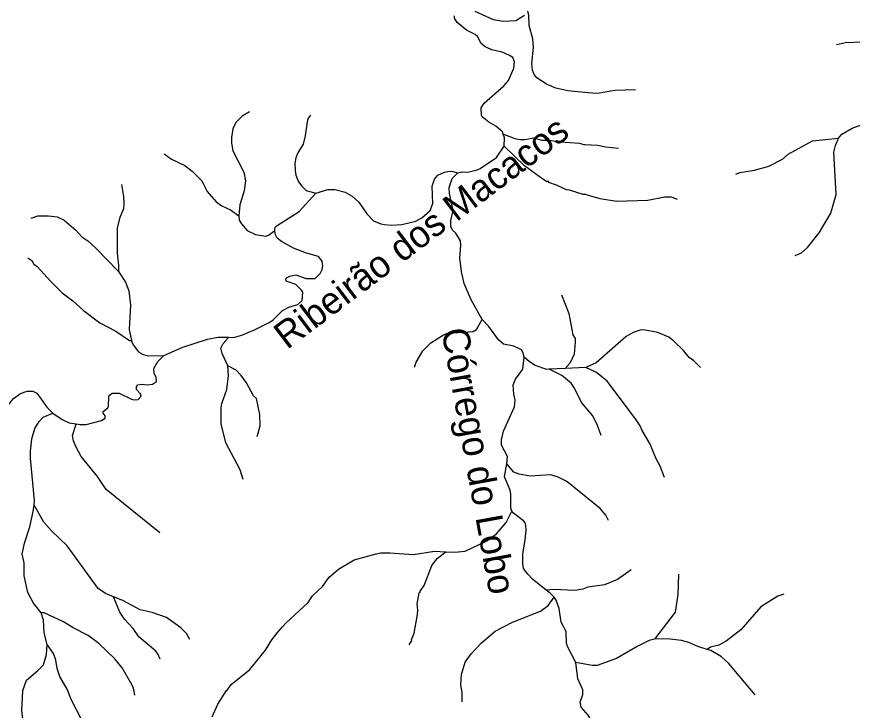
# Model space of a CAD drawing. Extents: x 393 to 446.6, y 8175.5 to 8231.
# Drawn here: x 399.71 to 405.92, y 8200.67 to 8205.82 of the extents above; entities that cross this region are included whole.
import ezdxf
from ezdxf.enums import TextEntityAlignment as Align

# ---------------------------------------------------------------- set-up
doc = ezdxf.new("R2010")
doc.units = 0
doc.header["$LTSCALE"] = 0.064
doc.linetypes.add('LONG_DASHED', pattern=[7.5, 6, -1.5])
doc.layers.add('61', color=7, linetype='Continuous')
doc.layers.add('7', color=7, linetype='Continuous', lineweight=25)
doc.layers.add('9', color=7, linetype='LONG_DASHED', lineweight=25)

msp = doc.modelspace()

# ---------------------------------------------------------------- linework, layer by layer
at = {"layer": '7'}
for p, q in [((403.7871, 8203.2071), (403.6692, 8203.2016)), ((403.9399, 8203.2142), (403.7871, 8203.2071))]:
    msp.add_line(p, q, dxfattribs=at)
for points in [[(403.1163, 8205.8647), (403.2519, 8205.8033), (403.3262, 8205.7904), (403.4198, 8205.7952), (403.4844, 8205.8356)], [(404.3089, 8205.2797), (404.1562, 8205.2737), (404.027, 8205.2511), (403.9576, 8205.2577), (403.8074, 8205.272), (403.717, 8205.2914), (403.6491, 8205.3221), (403.577, 8205.3681), (403.556, 8205.3925), (403.5443, 8205.4263), (403.5397, 8205.4763), (403.5513, 8205.5938), (403.5474, 8205.658), (403.5199, 8205.7581), (403.5167, 8205.8356), (403.5088, 8205.8618), (403.5084, 8205.863)], [(403.3273, 8204.95), (403.3216, 8204.9684), (403.2713, 8205.0088), (403.2196, 8205.0379), (403.1711, 8205.0783), (403.1647, 8205.0879), (403.163, 8205.1445), (403.1841, 8205.18), (403.331, 8205.3092), (403.3649, 8205.348), (403.4053, 8205.4416), (403.4117, 8205.4868), (403.3972, 8205.5207), (403.373, 8205.5352), (403.3197, 8205.5595), (403.2422, 8205.5773), (403.1921, 8205.5999), (403.1615, 8205.6273), (403.1389, 8205.6742), (403.1195, 8205.6903), (403.0549, 8205.7242), (402.9838, 8205.7807), (402.966, 8205.813), (402.966, 8205.8291)], [(405.8031, 8205.6157), (405.8695, 8205.632), (405.9906, 8205.6354), (406.0229, 8205.6321), (406.1036, 8205.6095), (406.1973, 8205.5998), (406.2909, 8205.6063), (406.3717, 8205.6047), (406.4201, 8205.6111), (406.5622, 8205.658), (406.6301, 8205.6935), (406.6882, 8205.742), (406.7143, 8205.7833)], [(405.8178, 8204.9211), (405.8436, 8204.9507), (405.9195, 8204.9943), (406.0746, 8205.0524), (406.1424, 8205.0879), (406.3265, 8205.1655), (406.4621, 8205.1816), (406.7043, 8205.1751), (406.7625, 8205.1881), (406.7996, 8205.2091), (406.8287, 8205.2365), (406.8642, 8205.2931), (406.89, 8205.419), (406.8932, 8205.574), (406.9058, 8205.6294), (406.9062, 8205.631)], [(401.4412, 8205.1147), (401.3868, 8205.0847), (401.3416, 8205.0363), (401.319, 8204.9895), (401.3077, 8204.9249), (401.3077, 8204.8829), (401.319, 8204.8248), (401.3997, 8204.6665), (401.411, 8204.6019), (401.4029, 8204.5277), (401.3706, 8204.4243), (401.3623, 8204.3418)], [(401.8955, 8205.092), (401.8769, 8205.0688), (401.8696, 8205.0412), (401.8567, 8204.9378), (401.8405, 8204.8765), (401.8018, 8204.8119), (401.7872, 8204.7731), (401.7792, 8204.7343), (401.7808, 8204.6794), (401.7872, 8204.6439), (401.8066, 8204.5955), (401.8308, 8204.5632), (401.8631, 8204.5309), (401.9345, 8204.5101)], [(404.1835, 8204.8445), (404.0884, 8204.8538), (404.027, 8204.8667), (403.9333, 8204.87), (403.928, 8204.8715), (403.8946, 8204.8813), (403.7493, 8204.8909), (403.6685, 8204.9039), (403.6168, 8204.9039), (403.5555, 8204.92), (403.4877, 8204.9071), (403.4554, 8204.9071), (403.4231, 8204.9135), (403.331, 8204.9486), (403.3273, 8204.95)], [(403.3333, 8204.8613), (403.3356, 8204.923), (403.3273, 8204.95)], [(405.0545, 8204.6514), (405.0847, 8204.6642), (405.1929, 8204.681), (405.2995, 8204.7117), (405.4028, 8204.7634), (405.4448, 8204.8005), (405.6257, 8204.9006), (405.8178, 8204.9211)], [(405.4968, 8204.0484), (405.5433, 8204.0674), (405.5885, 8204.1078), (405.6741, 8204.216), (405.7613, 8204.3629), (405.8, 8204.5018), (405.7822, 8204.8151), (405.7952, 8204.8668), (405.8178, 8204.9211)], [(402.9885, 8204.6633), (403.0223, 8204.6703), (403.0646, 8204.6665), (403.1324, 8204.6843), (403.155, 8204.6956), (403.2777, 8204.7763), (403.3333, 8204.8613)], [(404.6222, 8204.4648), (404.576, 8204.4824), (404.5276, 8204.4824), (404.4016, 8204.4566), (404.1691, 8204.4501), (404.048, 8204.4695), (403.9521, 8204.4967), (403.9398, 8204.5002), (403.922, 8204.5002), (403.8203, 8204.5341), (403.7961, 8204.5357), (403.7234, 8204.5712), (403.6669, 8204.5906), (403.6637, 8204.597), (403.6475, 8204.597), (403.6201, 8204.6148), (403.486, 8204.7149), (403.3333, 8204.8613)], [(400.8087, 8204.8042), (400.8636, 8204.765), (400.9621, 8204.7165), (401.017, 8204.6746), (401.0881, 8204.6019), (401.1284, 8204.5244), (401.1947, 8204.4469), (401.2366, 8204.4162), (401.3012, 8204.3871), (401.3623, 8204.3418)], [(401.9345, 8204.5101), (402.0247, 8204.5389), (402.0763, 8204.5373), (402.1538, 8204.5196), (402.2055, 8204.4889), (402.2539, 8204.4453), (402.3137, 8204.3581), (402.3621, 8204.3064), (402.4187, 8204.2822), (402.4445, 8204.2773), (402.4962, 8204.2725), (402.5737, 8204.2789), (402.677, 8204.3032), (402.7223, 8204.329), (402.7852, 8204.3823), (402.803, 8204.434), (402.7997, 8204.5632), (402.8175, 8204.6149), (402.8417, 8204.6455), (402.8902, 8204.6681), (402.916, 8204.6729), (402.9419, 8204.6746), (402.9885, 8204.6633)], [(403.171, 8203.573), (403.0888, 8203.717), (403.0371, 8203.8398), (403.021, 8203.9076), (403.0204, 8203.9123), (403.0048, 8204.0271), (403.0129, 8204.124), (403.0096, 8204.1562), (402.9742, 8204.2144), (402.9499, 8204.2353), (402.9386, 8204.2628), (402.9386, 8204.308), (402.9547, 8204.3823), (402.9289, 8204.5083), (402.9257, 8204.5535), (402.9483, 8204.6197), (402.9885, 8204.6633)], [(400.491, 8204.5751), (400.5067, 8204.4857), (400.5083, 8204.434), (400.5051, 8204.3952), (400.4777, 8204.3307), (400.4583, 8204.2531), (400.4599, 8204.0658), (400.4696, 8203.9754), (400.4685, 8203.9287)], [(401.6309, 8204.232), (401.6293, 8204.2486), (401.634, 8204.2614), (401.6468, 8204.2707), (401.8115, 8204.3759), (401.9345, 8204.5101)], [(399.8188, 8204.3247), (399.8705, 8204.3419), (399.948, 8204.3435), (400.0126, 8204.3355), (400.0643, 8204.3096), (400.1515, 8204.237), (400.1951, 8204.1869), (400.2403, 8204.1562), (400.3, 8204.1013), (400.4685, 8203.9287)], [(401.3623, 8204.3418), (401.3658, 8204.3115), (401.3835, 8204.2822), (401.4255, 8204.2338), (401.4853, 8204.203), (401.5628, 8204.1917), (401.5822, 8204.1982), (401.6281, 8204.23), (401.6309, 8204.232)], [(401.2848, 8203.4398), (401.323, 8203.4392), (401.3852, 8203.4554), (401.4789, 8203.4941), (401.5919, 8203.5523), (401.6177, 8203.5701), (401.6872, 8203.6395), (401.734, 8203.6637), (401.8018, 8203.6831), (401.8341, 8203.7138), (401.8389, 8203.7751), (401.8276, 8203.7913), (401.7856, 8203.8317), (401.7146, 8203.8575), (401.713, 8203.8736), (401.7211, 8203.8849), (401.7405, 8203.8946), (401.7856, 8203.9043), (401.8632, 8203.8769), (401.931, 8203.8768), (401.9681, 8203.914), (401.981, 8203.9431), (401.9875, 8203.9722), (401.981, 8204.0045), (401.9536, 8204.0416), (401.8664, 8204.0642), (401.7695, 8204.1013), (401.6791, 8204.1514), (401.6468, 8204.1756), (401.6339, 8204.2015), (401.6309, 8204.232)], [(399.7944, 8204.0293), (399.8258, 8204.0095), (399.8409, 8203.9828), (399.864, 8203.9657), (399.9625, 8203.8559), (400.0498, 8203.7703), (400.1305, 8203.7105), (400.2096, 8203.6395), (400.3291, 8203.5474), (400.4486, 8203.4845), (400.5503, 8203.415), (400.5649, 8203.4152), (400.565, 8203.4152)], [(400.4685, 8203.9287), (400.5212, 8203.8494), (400.5455, 8203.7849), (400.5568, 8203.6783), (400.5471, 8203.4974), (400.565, 8203.4152)], [(403.7602, 8203.7555), (403.8154, 8203.6169), (403.8429, 8203.4587), (403.8606, 8203.4296), (403.8623, 8203.4038), (403.8542, 8203.3133), (403.8251, 8203.2487), (403.7871, 8203.2071)], [(402.6674, 8203.2164), (402.6791, 8203.2542), (402.7303, 8203.3392), (402.79, 8203.3973), (402.8837, 8203.4586), (402.916, 8203.4699), (403.1026, 8203.4831), (403.1294, 8203.4971), (403.171, 8203.573)], [(403.483, 8203.2912), (403.4761, 8203.3238), (403.4618, 8203.3472), (403.4053, 8203.3747), (403.3294, 8203.3876), (403.2922, 8203.4199), (403.2196, 8203.52), (403.171, 8203.573)], [(404.7916, 8203.2141), (404.7427, 8203.2642), (404.7078, 8203.2904), (404.6664, 8203.3408), (404.5954, 8203.4118), (404.5567, 8203.4409), (404.4743, 8203.4764), (404.3693, 8203.4942), (404.3435, 8203.4925), (404.2918, 8203.4764), (404.2402, 8203.4457), (404.0173, 8203.2503), (403.9399, 8203.2142)], [(400.565, 8203.4152), (400.5661, 8203.41), (400.5777, 8203.3833), (400.6181, 8203.3327), (400.6521, 8203.3117), (400.6908, 8203.302), (400.805, 8203.3036)], [(400.805, 8203.3036), (400.946, 8203.3666), (401.1301, 8203.4247), (401.2076, 8203.4409), (401.2848, 8203.4398)], [(401.2821, 8203.2278), (401.2378, 8203.3198), (401.2285, 8203.3585), (401.2463, 8203.3941), (401.2823, 8203.4368), (401.2848, 8203.4398)], [(400.1536, 8202.7962), (400.1835, 8202.7912), (400.229, 8202.7917), (400.342, 8202.8208), (400.3695, 8202.8386), (400.3708, 8202.8551), (400.3555, 8202.8749), (400.355, 8202.887), (400.3888, 8202.9161), (400.3938, 8202.9281), (400.3969, 8202.9968), (400.4001, 8203.0065), (400.4228, 8203.0243), (400.4728, 8203.0243), (400.5649, 8202.979), (400.5843, 8202.9742), (400.6149, 8202.9774), (400.6375, 8203.0032), (400.6311, 8203.0194), (400.6036, 8203.0517), (400.602, 8203.0711), (400.6117, 8203.0856), (400.6392, 8203.0921), (400.6844, 8203.0856), (400.7215, 8203.0904), (400.7506, 8203.1115), (400.7473, 8203.1438), (400.7344, 8203.1712), (400.7312, 8203.2068), (400.7619, 8203.26), (400.805, 8203.3036)], [(403.3528, 8202.4984), (403.3584, 8202.5527), (403.3132, 8202.6383), (403.3132, 8202.6771), (403.3278, 8202.7417), (403.4101, 8202.9226), (403.4166, 8202.9726), (403.4053, 8203.0178), (403.4004, 8203.0873), (403.4182, 8203.1292), (403.4731, 8203.2035), (403.483, 8203.2912)], [(403.6692, 8203.2016), (403.6512, 8203.2008), (403.5651, 8203.2309), (403.5216, 8203.2568), (403.483, 8203.2912)], [(401.3943, 8202.383), (401.3723, 8202.4543), (401.2657, 8202.6545), (401.2318, 8202.7966), (401.2318, 8202.9177), (401.2366, 8202.9468), (401.2737, 8203.0517), (401.2867, 8203.1551), (401.2821, 8203.2278)], [(401.4982, 8202.7018), (401.5208, 8202.7804), (401.5176, 8202.866), (401.495, 8202.9839), (401.4724, 8203.0049), (401.4191, 8203.1002), (401.3803, 8203.1551), (401.3432, 8203.1954), (401.2821, 8203.2278)], [(404.0551, 8202.7084), (404.027, 8202.7836), (403.9915, 8202.8547), (403.9091, 8202.9548), (403.8574, 8203.0614), (403.8316, 8203.0985), (403.7622, 8203.155), (403.6723, 8203.2001), (403.6692, 8203.2016)], [(404.5252, 8202.3965), (404.4937, 8202.4817), (404.463, 8202.5366), (404.4194, 8202.6448), (404.3564, 8202.7514), (404.3451, 8202.7804), (404.3096, 8202.8337), (404.0997, 8203.1147), (404.0205, 8203.1777), (403.9399, 8203.2142)], [(399.5837, 8202.7942), (399.6509, 8202.9387), (399.688, 8202.9855), (399.7413, 8203.021), (399.7898, 8203.0404), (399.8317, 8203.0404), (399.8608, 8203.0242), (399.8931, 8202.9791), (399.9351, 8202.9193), (399.9806, 8202.8768)], [(399.8412, 8202.1937), (399.8454, 8202.2274), (399.814, 8202.5415), (399.814, 8202.5931), (399.8253, 8202.6836), (399.8479, 8202.7611), (399.8802, 8202.8127), (399.9093, 8202.8466), (399.9806, 8202.8768)], [(399.9806, 8202.8768), (400.0514, 8202.8289), (400.1031, 8202.8046), (400.1536, 8202.7962)], [(400.7768, 8201.9859), (400.3776, 8202.3073), (400.313, 8202.4058), (400.1902, 8202.5544), (400.1498, 8202.6319), (400.1337, 8202.6706), (400.1272, 8202.7094), (400.1532, 8202.7947), (400.1536, 8202.7962)], [(403.3906, 8202.1468), (403.3836, 8202.1689), (403.3843, 8202.2717), (403.3778, 8202.3025), (403.3375, 8202.4026), (403.3528, 8202.4984)], [(404.1098, 8202.078), (404.0899, 8202.1184), (404.048, 8202.1668), (403.7993, 8202.3686), (403.7347, 8202.4009), (403.6814, 8202.4171), (403.5264, 8202.4074), (403.4457, 8202.4219), (403.4069, 8202.4365), (403.3528, 8202.4984)], [(399.8936, 8201.3908), (399.8366, 8201.4628), (399.7962, 8201.5435), (399.7672, 8201.6662), (399.7672, 8201.7631), (399.7542, 8201.8277), (399.7704, 8201.9085), (399.8107, 8202.0312), (399.835, 8202.1442), (399.8412, 8202.1937)], [(400.432, 8201.5114), (400.3727, 8201.5354), (400.3178, 8201.5709), (400.0869, 8201.8891), (399.9722, 8201.9972), (399.9141, 8202.0651), (399.8419, 8202.1925), (399.8412, 8202.1937)], [(403.6464, 8201.5599), (403.5441, 8201.642), (403.5086, 8201.6775), (403.4779, 8201.7211), (403.4715, 8201.7567), (403.4715, 8201.8277), (403.4909, 8201.9343), (403.4973, 8202.0053), (403.4941, 8202.0409), (403.4909, 8202.0602), (403.478, 8202.0764), (403.4034, 8202.1317), (403.3906, 8202.1468)], [(404.2767, 8201.7109), (404.1756, 8201.6387), (404.0787, 8201.5984), (403.956, 8201.5822), (403.9172, 8201.5677), (403.8623, 8201.558), (403.7008, 8201.5645), (403.6464, 8201.5599)], [(404.6296, 8201.678), (404.6245, 8201.5274), (404.6034, 8201.3966), (404.4511, 8201.1962)], [(403.7056, 8201.5087), (403.6754, 8201.5366), (403.6464, 8201.5599)], [(400.7772, 8201.0465), (400.7609, 8201.0872), (400.7457, 8201.1059), (400.6198, 8201.2125), (400.5778, 8201.2755), (400.5132, 8201.3449), (400.4793, 8201.395), (400.4326, 8201.5098), (400.432, 8201.5114)], [(400.9991, 8201.1932), (400.9747, 8201.2375), (400.933, 8201.2803), (400.8249, 8201.3562), (400.7199, 8201.3949), (400.6295, 8201.4143), (400.5003, 8201.4837), (400.432, 8201.5114)], [(403.023, 8200.7285), (403.0219, 8200.7995), (403.0129, 8200.8556), (403.0161, 8200.9331), (403.0452, 8201.0236), (403.0888, 8201.0865), (403.1663, 8201.1689), (403.2681, 8201.2544), (403.3956, 8201.3206), (403.6039, 8201.403), (403.6604, 8201.445), (403.7056, 8201.5087)], [(403.8661, 8201.0216), (403.8041, 8201.1398), (403.7977, 8201.1657), (403.7945, 8201.2528), (403.7573, 8201.3207), (403.7428, 8201.424), (403.7196, 8201.4854), (403.7056, 8201.5087)], [(405.4128, 8201.5297), (405.3674, 8201.5157), (405.2413, 8201.4353), (405.0911, 8201.2658), (404.9829, 8201.1818), (404.928, 8201.1511), (404.8667, 8201.1349), (404.8417, 8201.1195)], [(399.9394, 8201.1547), (399.9173, 8201.2432), (399.9125, 8201.3368), (399.8936, 8201.3908)], [(400.5898, 8200.7779), (400.581, 8200.8314), (400.5713, 8200.8524), (400.4954, 8200.9816), (400.4405, 8201.0494), (400.3226, 8201.1624), (400.2435, 8201.2238), (400.1321, 8201.2803), (400.061, 8201.3239), (399.9173, 8201.3901), (399.8936, 8201.3908)], [(404.4511, 8201.1962), (404.4115, 8201.1857), (404.3209, 8201.1414), (404.1691, 8201.051), (404.0238, 8200.9993), (403.9883, 8200.9993), (403.8661, 8201.0216)], [(404.8417, 8201.1195), (404.773, 8201.1408), (404.7052, 8201.1705), (404.6503, 8201.185), (404.5437, 8201.1979), (404.4511, 8201.1962)], [(399.8363, 8200.4304), (399.801, 8200.4906), (399.7579, 8200.6049), (399.7509, 8200.6622), (399.7575, 8200.8129), (399.7849, 8200.891), (399.8702, 8200.9618), (399.9114, 8201.0053), (399.9331, 8201.0811), (399.9394, 8201.1547)], [(400.2161, 8200.4277), (400.2161, 8200.4971), (400.1951, 8200.594), (400.1192, 8200.7426), (400.0885, 8200.8233), (400.0336, 8200.917), (400.0126, 8200.9767), (400.0029, 8201.0397), (399.9868, 8201.0881), (399.9394, 8201.1547)], [(405.1993, 8200.7817), (405.0007, 8201.0171), (404.9474, 8201.0639), (404.8699, 8201.1107), (404.8417, 8201.1195)], [(403.974, 8200.6047), (403.9576, 8200.6311), (403.9059, 8200.6893), (403.8978, 8200.728), (403.9188, 8200.7846), (403.9188, 8200.8185), (403.88, 8200.9008), (403.8661, 8201.0216)]]:
    msp.add_lwpolyline(points, dxfattribs=at)
at = {"layer": '9'}
for points in [[(402.9006, 8201.8451), (402.965, 8201.8411), (403.0436, 8201.8503), (403.2051, 8201.9262), (403.2777, 8201.9795), (403.3488, 8202.0635), (403.3906, 8202.1468)], [(401.1636, 8200.6187), (401.2076, 8200.7119), (401.27, 8200.814), (401.2786, 8200.8184), (401.3061, 8200.8588), (401.4449, 8200.9702), (401.5596, 8201.114), (401.608, 8201.1915), (401.6516, 8201.248), (401.6866, 8201.2868), (401.7114, 8201.3142), (401.8777, 8201.4676), (401.9011, 8201.5039), (401.91, 8201.5176), (401.9843, 8201.5871), (402.0343, 8201.6565), (402.1038, 8201.7163), (402.22, 8201.7857), (402.3831, 8201.8309), (402.417, 8201.8374), (402.4833, 8201.8374), (402.6609, 8201.8245), (402.8159, 8201.8503), (402.9006, 8201.8451)], [(402.6269, 8201.1535), (402.6491, 8201.1862), (402.6463, 8201.1931), (402.6641, 8201.2399), (402.6899, 8201.3788), (402.6932, 8201.4111), (402.6867, 8201.4579), (402.7012, 8201.5387), (402.7109, 8201.5451), (402.7109, 8201.5532), (402.7384, 8201.5952), (402.7965, 8201.7421), (402.8385, 8201.7986), (402.9006, 8201.8451)]]:
    msp.add_lwpolyline(points, dxfattribs=at)

# ---------------------------------------------------------------- texts
at = {"layer": '61'}
for s, rotation, p in [('Ribeirão dos Macacos', 37.093, (402.7766, 8204.1417)), ('Córrego do Lobo', 280.305, (403.0466, 8202.5037))]:
    msp.add_text(s, height=0.2, rotation=rotation, dxfattribs=at).set_placement(p, align=Align.CENTER)

doc.saveas('drawing.dxf')
